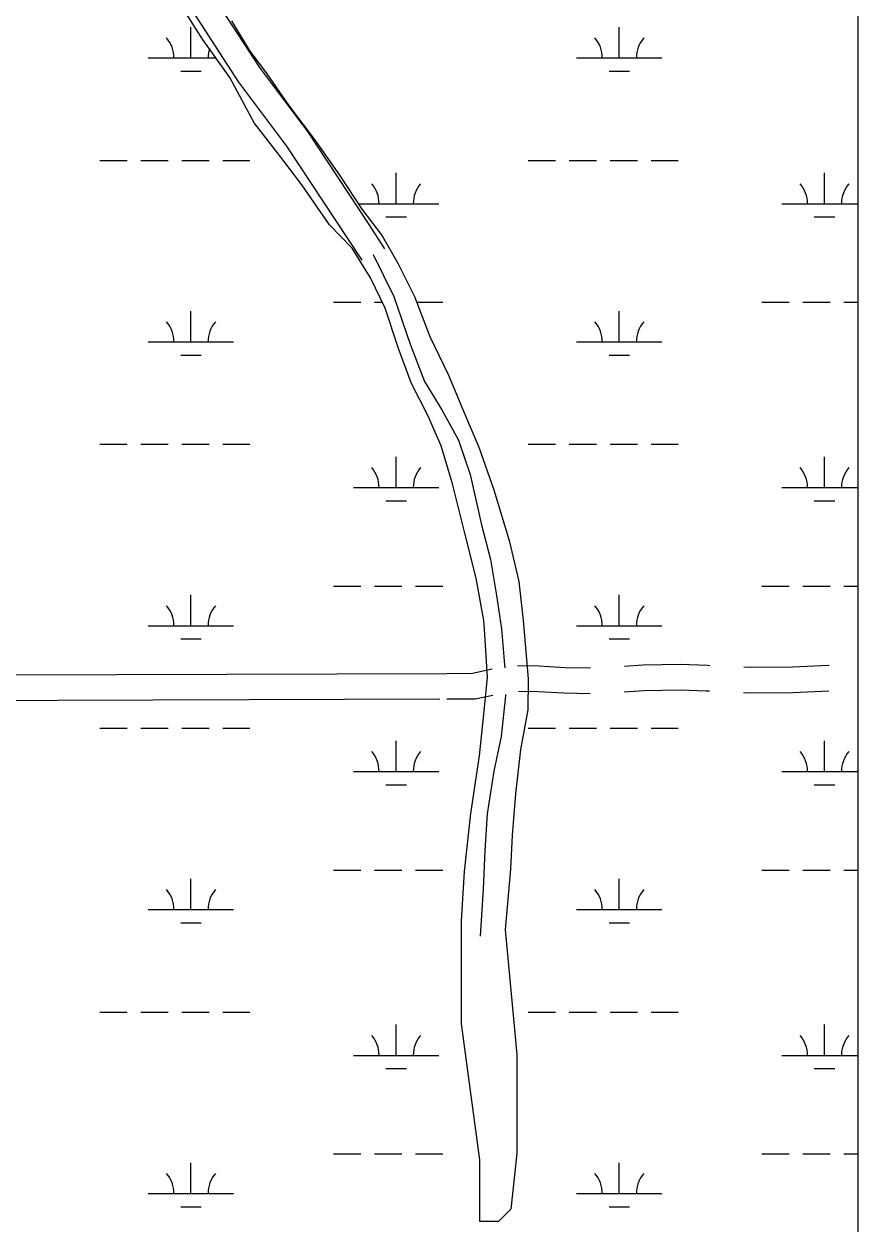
# Model space of a CAD drawing. Extents: x 3161564 to 3199464, y 849354 to 874788.
# Drawn here: x 3187500 to 3188477, y 868780 to 870186 of the extents above; entities that cross this region are included whole.
import ezdxf

# ---------------------------------------------------------------- set-up
doc = ezdxf.new("R2010")
doc.units = 0
doc.layers.add('V-ROAD-CNTR', color=7, linetype='Continuous')
doc.layers.add('V-WETL-SWMP', color=7, linetype='Continuous')

msp = doc.modelspace()

# ---------------------------------------------------------------- linework, layer by layer
at = {"layer": 'V-ROAD-CNTR'}
for points in [[(3187530.8, 870465.4), (3187581.5, 870421.7), (3187618.5, 870373.9), (3187670.8, 870305.7), (3187719.4, 870222.4), (3187775.8, 870135.2), (3187832.2, 870060.2), (3187903.2, 869952.3), (3187922.3, 869922.8)], [(3187511.2, 870442.6), (3187559.7, 870401), (3187594.7, 870355.6), (3187645.9, 870288.9), (3187693.9, 870206.7), (3187751.2, 870118.1), (3187807.6, 870043), (3187878.9, 869934.7), (3187895.7, 869909.2)], [(3187909.1, 869916), (3187933.4, 869866.9), (3187952.5, 869810.8), (3187969.2, 869767.1), (3187989.6, 869733.8), (3188009.3, 869698.4), (3188022.9, 869658.1), (3188035.9, 869599.4), (3188046.8, 869558.5), (3188053.6, 869516.5), (3188059.7, 869477.4), (3188063.2, 869435.3), (3188063.3, 869431.6)], [(3187995.4, 869424.8), (3187091.7, 869421.7), (3186258.9, 869440.1), (3186248.8, 869436.6)], [(3188048.5, 869429.9), (3188025.4, 869424.9), (3187995.4, 869424.8)], [(3188078.1, 869434.5), (3188103.4, 869434), (3188134.1, 869432.2), (3188163.8, 869431.5)], [(3188203.7, 869433.5), (3188225.1, 869435.1), (3188269.5, 869435.9), (3188300.5, 869434.6), (3188303.6, 869434.5)], [(3188343.6, 869432.9), (3188352.2, 869432.5), (3188400.5, 869432.9), (3188443.2, 869434.6), (3188443.5, 869434.6)], [(3187987.3, 869394.8), (3187091.4, 869391.7), (3186263.5, 869410), (3186243.5, 869403.2)], [(3188049.2, 869399.4), (3188028.7, 869394.9), (3187995.4, 869394.8)], [(3188064.1, 869400.5), (3188064.1, 869398.9), (3188059, 869351.3), (3188050.5, 869310.6)], [(3188079.5, 869404.4), (3188102.2, 869404), (3188132.9, 869402.2), (3188163.3, 869401.5)], [(3188203.2, 869403.4), (3188226.5, 869405.1), (3188269.2, 869405.9), (3188299.3, 869404.6), (3188303.1, 869404.5)], [(3188343.1, 869402.9), (3188351.7, 869402.5), (3188401.2, 869402.9), (3188443, 869404.5)], [(3188050.5, 869310.6), (3188042.7, 869260.6), (3188039.8, 869217.5), (3188037.9, 869172.4), (3188034.4, 869117.2)]]:
    msp.add_lwpolyline(points, dxfattribs=at)
at = {"layer": 'V-WETL-SWMP'}
for p, q in [((3188477.3, 862973.2), (3188477.3, 871379.4)), ((3187709.3, 870168.3), (3187682.2, 870210.9)), ((3187743.3, 870189.8), (3187763.8, 870155.4)), ((3187695.6, 870146.3), (3187695.6, 870182.3)), ((3188197.5, 870146.3), (3188197.5, 870182.3)), ((3187741.2, 870123.4), (3187709.3, 870168.3)), ((3187645.6, 870146.3), (3187724.9, 870146.3)), ((3187763.8, 870155.4), (3187784.6, 870127.7)), ((3188147.5, 870146.3), (3188247.5, 870146.3)), ((3187683.6, 870130.9), (3187707.6, 870130.9)), ((3188185.5, 870130.9), (3188209.5, 870130.9)), ((3187769.7, 870070.4), (3187741.2, 870123.4)), ((3187784.6, 870127.7), (3187809.9, 870091)), ((3187809.9, 870091), (3187842.5, 870048)), ((3187800.8, 870029.9), (3187769.7, 870070.4)), ((3187842.5, 870048), (3187870.6, 870007.7)), ((3187588.8, 870026.3), (3187620.8, 870026.3)), ((3187636.8, 870026.3), (3187668.8, 870026.3)), ((3187684.8, 870026.3), (3187716.8, 870026.3)), ((3187732.8, 870026.3), (3187764.8, 870026.3)), ((3187825.7, 869997.5), (3187800.8, 870029.9)), ((3188090.7, 870026.3), (3188122.7, 870026.3)), ((3188138.7, 870026.3), (3188170.7, 870026.3)), ((3188186.7, 870026.3), (3188218.7, 870026.3)), ((3188234.7, 870026.3), (3188266.7, 870026.3)), ((3187870.6, 870007.7), (3187896, 869969.1)), ((3187936.1, 869975.5), (3187936.1, 870011.5)), ((3188438, 869975.5), (3188438, 870011.5)), ((3187858.1, 869950.6), (3187825.7, 869997.5)), ((3187891.8, 869975.5), (3187986.1, 869975.5)), ((3187896, 869969.1), (3187919.7, 869938)), ((3188388, 869975.5), (3188477.3, 869975.5)), ((3187884.5, 869923.5), (3187858.1, 869950.6)), ((3187924.1, 869960.1), (3187948.1, 869960.1)), ((3188426, 869960.1), (3188450, 869960.1)), ((3187919.7, 869938), (3187938.1, 869905.7)), ((3187906.1, 869888.5), (3187884.5, 869923.5)), ((3187938.1, 869905.7), (3187957.4, 869866.9)), ((3187923.2, 869853.2), (3187906.1, 869888.5)), ((3187957.4, 869866.9), (3187975.4, 869819.9)), ((3187695.6, 869813.7), (3187695.6, 869849.7)), ((3187862.7, 869860.1), (3187894.7, 869860.1)), ((3187910.7, 869860.1), (3187919.9, 869860.1)), ((3187938.8, 869805.7), (3187923.2, 869853.2)), ((3187960, 869860.1), (3187990.7, 869860.1)), ((3188197.5, 869813.7), (3188197.5, 869849.7)), ((3188364.6, 869860.1), (3188396.6, 869860.1)), ((3188412.6, 869860.1), (3188444.6, 869860.1)), ((3188460.6, 869860.1), (3188477.3, 869860.1)), ((3187645.6, 869813.7), (3187745.6, 869813.7)), ((3187975.4, 869819.9), (3187997.4, 869774.4)), ((3188147.5, 869813.7), (3188247.5, 869813.7)), ((3187683.6, 869798.2), (3187707.6, 869798.2)), ((3187953.6, 869765.5), (3187938.8, 869805.7)), ((3188185.5, 869798.2), (3188209.5, 869798.2)), ((3187973.6, 869726.6), (3187953.6, 869765.5)), ((3187997.4, 869774.4), (3188016.2, 869729.8)), ((3187988.9, 869691.6), (3187973.6, 869726.6)), ((3188016.2, 869729.8), (3188032.9, 869690.1)), ((3187588.8, 869693.6), (3187620.8, 869693.6)), ((3187636.8, 869693.6), (3187668.8, 869693.6)), ((3187684.8, 869693.6), (3187716.8, 869693.6)), ((3187732.8, 869693.6), (3187764.8, 869693.6)), ((3188002, 869647.3), (3187988.9, 869691.6)), ((3188032.9, 869690.1), (3188050.4, 869640.2)), ((3188090.7, 869693.6), (3188122.7, 869693.6)), ((3188138.7, 869693.6), (3188170.7, 869693.6)), ((3188186.7, 869693.6), (3188218.7, 869693.6)), ((3188234.7, 869693.6), (3188266.7, 869693.6)), ((3187936.1, 869642.9), (3187936.1, 869678.9)), ((3188438, 869642.9), (3188438, 869678.9)), ((3187886.1, 869642.9), (3187986.1, 869642.9)), ((3188016.6, 869589.5), (3188002, 869647.3)), ((3188050.4, 869640.2), (3188068.4, 869580.8)), ((3188388, 869642.9), (3188477.3, 869642.9)), ((3187924.1, 869627.4), (3187948.1, 869627.4)), ((3188426, 869627.4), (3188450, 869627.4)), ((3188029.7, 869536.6), (3188016.6, 869589.5)), ((3188068.4, 869580.8), (3188079.8, 869532.9)), ((3187862.7, 869527.4), (3187894.7, 869527.4)), ((3187910.7, 869527.4), (3187942.7, 869527.4)), ((3187958.7, 869527.4), (3187990.7, 869527.4)), ((3188038.8, 869487.2), (3188029.7, 869536.6)), ((3188079.8, 869532.9), (3188085, 869487.2)), ((3188364.6, 869527.4), (3188396.6, 869527.4)), ((3188412.6, 869527.4), (3188444.6, 869527.4)), ((3188460.6, 869527.4), (3188477.3, 869527.4)), ((3187695.6, 869481), (3187695.6, 869517)), ((3188197.5, 869481), (3188197.5, 869517)), ((3188040.1, 869470.9), (3188038.8, 869487.2)), ((3188085, 869487.2), (3188090.6, 869418.9)), ((3187645.6, 869481), (3187745.6, 869481)), ((3188043.1, 869420.3), (3188040.1, 869470.9)), ((3188147.5, 869481), (3188247.5, 869481)), ((3187683.6, 869465.6), (3187707.6, 869465.6)), ((3188185.5, 869465.6), (3188209.5, 869465.6)), ((3188039, 869377.3), (3188043.1, 869420.3)), ((3188090.6, 869418.9), (3188090.3, 869382.4)), ((3188033.8, 869328.6), (3188039, 869377.3)), ((3188090.3, 869382.4), (3188081.8, 869335.9)), ((3187588.8, 869360.9), (3187620.8, 869360.9)), ((3187636.8, 869360.9), (3187668.8, 869360.9)), ((3187684.8, 869360.9), (3187716.8, 869360.9)), ((3187732.8, 869360.9), (3187764.8, 869360.9)), ((3188090.7, 869360.9), (3188122.7, 869360.9)), ((3188138.7, 869360.9), (3188170.7, 869360.9)), ((3188186.7, 869360.9), (3188218.7, 869360.9)), ((3188234.7, 869360.9), (3188266.7, 869360.9)), ((3187936.1, 869310.2), (3187936.1, 869346.2)), ((3188438, 869310.2), (3188438, 869346.2)), ((3188081.8, 869335.9), (3188075.8, 869284)), ((3188023.5, 869261.1), (3188033.8, 869328.6)), ((3187886.1, 869310.2), (3187986.1, 869310.2)), ((3188388, 869310.2), (3188477.3, 869310.2)), ((3187924.1, 869294.7), (3187948.1, 869294.7)), ((3188426, 869294.7), (3188450, 869294.7)), ((3188075.8, 869284), (3188072.2, 869235.6)), ((3188016.1, 869193), (3188023.5, 869261.1)), ((3188072.2, 869235.6), (3188069.9, 869195.7)), ((3187862.7, 869194.7), (3187894.7, 869194.7)), ((3187910.7, 869194.7), (3187942.7, 869194.7)), ((3187958.7, 869194.7), (3187990.7, 869194.7)), ((3188012.5, 869135.2), (3188016.1, 869193)), ((3188069.9, 869195.7), (3188063.9, 869125.1)), ((3188364.6, 869194.7), (3188396.6, 869194.7)), ((3188412.6, 869194.7), (3188444.6, 869194.7)), ((3188460.6, 869194.7), (3188477.3, 869194.7)), ((3187695.6, 869148.3), (3187695.6, 869184.3)), ((3188197.5, 869148.3), (3188197.5, 869184.3)), ((3187645.6, 869148.3), (3187745.6, 869148.3)), ((3188147.5, 869148.3), (3188247.5, 869148.3)), ((3187683.6, 869132.9), (3187707.6, 869132.9)), ((3188012.5, 869014.6), (3188012.5, 869135.2)), ((3188185.5, 869132.9), (3188209.5, 869132.9)), ((3188063.9, 869125.1), (3188077.6, 868978.4)), ((3187588.8, 869028.2), (3187620.8, 869028.2)), ((3187636.8, 869028.2), (3187668.8, 869028.2)), ((3187684.8, 869028.2), (3187716.8, 869028.2)), ((3187732.8, 869028.2), (3187764.8, 869028.2)), ((3188090.7, 869028.2), (3188122.7, 869028.2)), ((3188138.7, 869028.2), (3188170.7, 869028.2)), ((3188186.7, 869028.2), (3188218.7, 869028.2)), ((3188234.7, 869028.2), (3188266.7, 869028.2)), ((3187936.1, 868977.5), (3187936.1, 869013.5)), ((3188034.2, 868855.3), (3188012.5, 869014.6)), ((3188438, 868977.5), (3188438, 869013.5)), ((3187886.1, 868977.5), (3187986.1, 868977.5)), ((3188077.6, 868978.4), (3188077.6, 868862.5)), ((3188388, 868977.5), (3188477.3, 868977.5)), ((3187924.1, 868962.1), (3187948.1, 868962.1)), ((3188426, 868962.1), (3188450, 868962.1)), ((3187695.6, 868815.6), (3187695.6, 868851.6)), ((3187862.7, 868862.1), (3187894.7, 868862.1)), ((3187910.7, 868862.1), (3187942.7, 868862.1)), ((3187958.7, 868862.1), (3187990.7, 868862.1)), ((3188034.2, 868782.9), (3188034.2, 868855.3)), ((3188077.6, 868862.5), (3188070.3, 868797.4)), ((3188197.5, 868815.6), (3188197.5, 868851.6)), ((3188364.6, 868862.1), (3188396.6, 868862.1)), ((3188412.6, 868862.1), (3188444.6, 868862.1)), ((3188460.6, 868862.1), (3188477.3, 868862.1)), ((3187645.6, 868815.6), (3187745.6, 868815.6)), ((3188147.5, 868815.6), (3188247.5, 868815.6)), ((3187683.6, 868800.2), (3187707.6, 868800.2)), ((3188070.3, 868797.4), (3188055.9, 868782.9)), ((3188185.5, 868800.2), (3188209.5, 868800.2)), ((3188055.9, 868782.9), (3188034.2, 868782.9))]:
    msp.add_line(p, q, dxfattribs=at)
for centre, start, end in [((3187640.4, 870146.8), 359.2282, 40.7718), ((3188142.3, 870146.8), 359.2282, 40.7718), ((3188252.8, 870146.8), 139.2282, 180.7718), ((3187750.9, 870146.8), 162.8132, 180.7718), ((3187880.8, 869976), 359.2282, 40.7718), ((3187991.3, 869976), 139.2282, 180.7718), ((3188382.8, 869976), 359.2282, 40.7718), ((3188493.2, 869976), 139.2282, 180.7718), ((3187640.4, 869814.1), 359.2282, 40.7718), ((3187750.9, 869814.1), 139.2282, 180.7718), ((3188142.3, 869814.1), 359.2282, 40.7718), ((3188252.8, 869814.1), 139.2282, 180.7718), ((3187880.8, 869643.3), 359.2282, 40.7718), ((3187991.3, 869643.3), 139.2282, 180.7718), ((3188382.8, 869643.3), 359.2282, 40.7718), ((3188493.2, 869643.3), 139.2282, 180.7718), ((3187640.4, 869481.5), 359.2282, 40.7718), ((3187750.9, 869481.5), 139.2282, 180.7718), ((3188142.3, 869481.5), 359.2282, 40.7718), ((3188252.8, 869481.5), 139.2282, 180.7718), ((3187880.8, 869310.7), 359.2282, 40.7718), ((3187991.3, 869310.7), 139.2282, 180.7718), ((3188382.8, 869310.7), 359.2282, 40.7718), ((3188493.2, 869310.7), 139.2282, 180.7718), ((3187640.4, 869148.8), 359.2282, 40.7718), ((3187750.9, 869148.8), 139.2282, 180.7718), ((3188142.3, 869148.8), 359.2282, 40.7718), ((3188252.8, 869148.8), 139.2282, 180.7718), ((3187880.8, 868978), 359.2282, 40.7718), ((3187991.3, 868978), 139.2282, 180.7718), ((3188382.8, 868978), 359.2282, 40.7718), ((3188493.2, 868978), 139.2282, 180.7718), ((3187640.4, 868816.1), 359.2282, 40.7718), ((3187750.9, 868816.1), 139.2282, 180.7718), ((3188142.3, 868816.1), 359.2282, 40.7718), ((3188252.8, 868816.1), 139.2282, 180.7718)]:
    msp.add_arc(centre, 35.2, start, end, dxfattribs=at)

doc.saveas('drawing.dxf')
